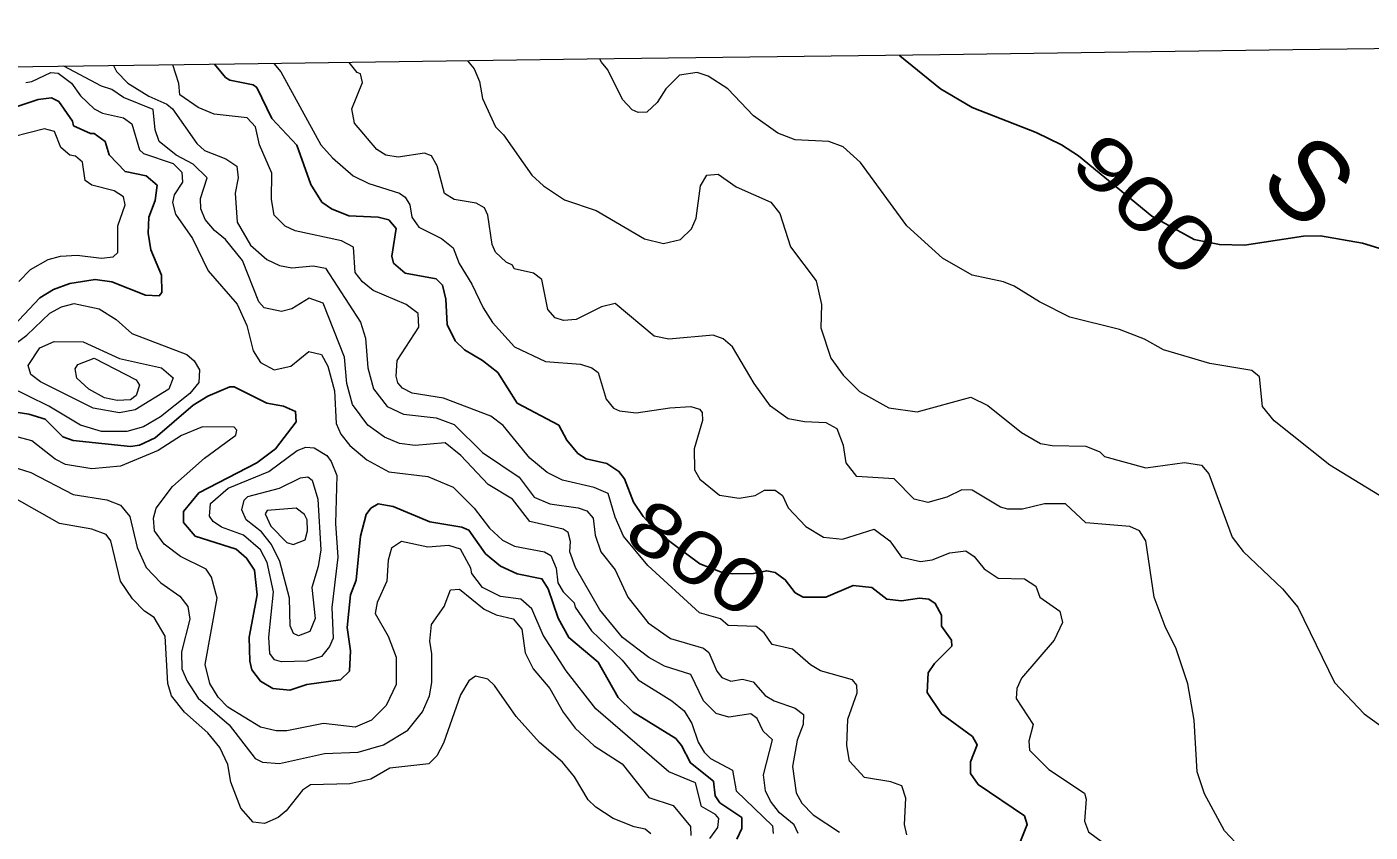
# Model space of a CAD drawing. Extents: x 265 to 291.4, y 7731.5 to 7759.6.
# Drawn here: x 269.974 to 272.004, y 7758.137 to 7759.355 of the extents above; entities that cross this region are included whole.
import ezdxf
from ezdxf.enums import TextEntityAlignment as Align

# ---------------------------------------------------------------- set-up
doc = ezdxf.new("R2010")
doc.units = 0
doc.header["$LTSCALE"] = 0.032
for name, color, linetype, lineweight in [('1', 7, 'Continuous', 25), ('2', 7, 'Continuous', 13), ('61', 7, 'Continuous', 13), ('63', 7, 'Continuous', 25)]:
    doc.layers.add(name, color=color, linetype=linetype, lineweight=lineweight)

msp = doc.modelspace()

# ---------------------------------------------------------------- linework, layer by layer
at = {"layer": '1'}
for points in [[(272.0439, 7759.0121), (271.993, 7759.028), (271.9294, 7759.0392), (271.9039, 7759.0384), (271.8148, 7759.0249), (271.7766, 7759.0257), (271.7384, 7759.0336), (271.6747, 7759.0689), (271.5638, 7759.1599), (271.5379, 7759.1765), (271.4998, 7759.1951), (271.4028, 7759.2333), (271.355, 7759.2611), (271.2938, 7759.3113), (271.293, 7759.3121)], [(270.2581, 7759.2984), (270.2747, 7759.2786), (270.2811, 7759.2746), (270.3161, 7759.2675), (270.3217, 7759.2635), (270.3447, 7759.2166), (270.3821, 7759.176), (270.4036, 7759.1164), (270.4203, 7759.0901), (270.4346, 7759.0797), (270.4609, 7759.0694), (270.5054, 7759.067), (270.5213, 7759.063), (270.5325, 7759.0503), (270.5261, 7759.0082), (270.5285, 7758.9978), (270.546, 7758.9827), (270.5929, 7758.9739), (270.6025, 7758.9644), (270.6073, 7758.943), (270.6096, 7758.9048), (270.6216, 7758.8801), (270.6359, 7758.8666), (270.663, 7758.8506), (270.686, 7758.8324), (270.7154, 7758.7862), (270.7783, 7758.7528), (270.7902, 7758.7298), (270.8069, 7758.7099), (270.8197, 7758.7019), (270.8507, 7758.6947), (270.869, 7758.6828), (270.8777, 7758.6717), (270.8913, 7758.6364), (270.9058, 7758.6145), (270.9283, 7758.59), (270.9913, 7758.543), (271.0224, 7758.531), (271.0409, 7758.5277), (271.0726, 7758.5285), (271.0925, 7758.5325), (271.1052, 7758.5301), (271.1204, 7758.5189), (271.1355, 7758.4991), (271.1474, 7758.4927), (271.1816, 7758.4927), (271.223, 7758.5102), (271.2516, 7758.507), (271.2739, 7758.4895), (271.2962, 7758.4871), (271.3232, 7758.4911), (271.3375, 7758.4895), (271.3471, 7758.4831), (271.3566, 7758.4656), (271.3566, 7758.449), (271.3717, 7758.4275), (271.3725, 7758.4187), (271.3463, 7758.3925), (271.3367, 7758.3782), (271.3351, 7758.3487), (271.3566, 7758.3161), (271.4035, 7758.2819), (271.4107, 7758.2692), (271.4003, 7758.2437), (271.4003, 7758.2262), (271.4123, 7758.2095), (271.4823, 7758.1618), (271.4863, 7758.1491), (271.4759, 7758.1236)], [(270.1713, 7759.1156), (270.1546, 7759.1299), (270.1228, 7759.1362), (270.0989, 7759.1617), (270.0926, 7759.1816), (270.0759, 7759.1935), (270.0703, 7759.1935), (270.0448, 7759.2055), (270.0433, 7759.2126), (270.0226, 7759.2421), (270.0114, 7759.2476), (269.9916, 7759.2452), (269.9582, 7759.2341)], [(270.1785, 7758.9533), (270.1777, 7758.9795), (270.1618, 7759.0177), (270.1578, 7759.0432), (270.1586, 7759.067), (270.1681, 7759.0925), (270.1713, 7759.1156)], [(269.9383, 7758.8865), (269.9939, 7758.9453), (270.0146, 7758.958), (270.0393, 7758.9668), (270.0775, 7758.9732), (270.1029, 7758.9692), (270.1538, 7758.9493), (270.1745, 7758.9485), (270.1785, 7758.9533)], [(271.0471, 7758.1268), (271.0551, 7758.1427), (271.0551, 7758.1594), (271.0217, 7758.1816), (271.0145, 7758.192), (271.0121, 7758.2143), (270.9771, 7758.2421), (270.9636, 7758.2684), (270.9549, 7758.2787), (270.8905, 7758.3185), (270.8682, 7758.3408), (270.8379, 7758.3941), (270.7934, 7758.4315), (270.7775, 7758.4609), (270.7624, 7758.5054), (270.7528, 7758.5205), (270.7155, 7758.5277), (270.69, 7758.5396), (270.6677, 7758.5579), (270.6423, 7758.5937), (270.6319, 7758.5985), (270.5834, 7758.6064), (270.5277, 7758.6295), (270.5054, 7758.6335), (270.4943, 7758.6271), (270.4871, 7758.6176), (270.4784, 7758.585), (270.472, 7758.5182), (270.4633, 7758.4959), (270.4585, 7758.4466), (270.4633, 7758.4116), (270.4617, 7758.3805), (270.4482, 7758.3678), (270.3973, 7758.3606), (270.3718, 7758.3519), (270.3463, 7758.3543), (270.3272, 7758.3654), (270.3145, 7758.3829), (270.3113, 7758.3957), (270.3105, 7758.4323), (270.3225, 7758.4959), (270.3185, 7758.5333), (270.3065, 7758.5516), (270.2906, 7758.5651), (270.2286, 7758.5849), (270.2111, 7758.6056), (270.2111, 7758.6224), (270.2342, 7758.6502), (270.3217, 7758.6955), (270.3503, 7758.717), (270.3813, 7758.7576), (270.3805, 7758.7735), (270.3623, 7758.7814), (270.3368, 7758.7862), (270.2875, 7758.8109), (270.2811, 7758.8109), (270.2477, 7758.7966), (270.2254, 7758.783), (270.1682, 7758.7337), (270.1443, 7758.7226), (270.1308, 7758.7202), (270.0441, 7758.7297), (270.0289, 7758.7353), (270.0019, 7758.7616), (269.9772, 7758.7695), (269.9088, 7758.7799)]]:
    msp.add_lwpolyline(points, dxfattribs=at)
at = {"layer": '2'}
for points in [[(270.1029, 7759.2603), (270.087, 7759.2651), (270.0304, 7759.2954)], [(270.1051, 7759.2964), (270.11, 7759.2876), (270.1268, 7759.2699), (270.1586, 7759.25), (270.1857, 7759.2381), (270.1944, 7759.2309), (270.231, 7759.1784), (270.2429, 7759.1681), (270.2748, 7759.1553), (270.2914, 7759.1442), (270.2938, 7759.1267), (270.2891, 7759.1036), (270.2922, 7759.0599), (270.3121, 7759.0249), (270.3368, 7759.0034), (270.3559, 7758.9939), (270.375, 7758.9907), (270.4068, 7758.9938), (270.4259, 7758.9899), (270.4784, 7758.9087), (270.4863, 7758.8841), (270.4895, 7758.8395), (270.4983, 7758.8077), (270.519, 7758.7807), (270.5436, 7758.7695), (270.593, 7758.764), (270.62, 7758.7536), (270.663, 7758.7115), (270.7186, 7758.6741), (270.7409, 7758.6438), (270.7648, 7758.6335), (270.8077, 7758.6279), (270.8205, 7758.6232), (270.83, 7758.612), (270.8332, 7758.5866), (270.8419, 7758.5611), (270.8634, 7758.5341), (270.8825, 7758.4927), (270.9135, 7758.4537), (270.9469, 7758.4299), (270.9971, 7758.4155), (271.005, 7758.4092), (271.0169, 7758.3805), (271.0249, 7758.371), (271.0384, 7758.3654), (271.0559, 7758.3686), (271.0718, 7758.3646), (271.0901, 7758.3439), (271.1037, 7758.336), (271.1355, 7758.3249), (271.1482, 7758.3153), (271.1474, 7758.3002), (271.1386, 7758.2763), (271.1315, 7758.2366), (271.1371, 7758.1968), (271.1458, 7758.1809), (271.1625, 7758.1634), (271.2023, 7758.1371)], [(270.3257, 7759.1768), (270.3201, 7759.2039), (270.3074, 7759.2174), (270.2573, 7759.223), (270.2334, 7759.2333), (270.2055, 7759.2524), (270.2039, 7759.2691), (270.1951, 7759.2976)], [(270.3477, 7759.2996), (270.3579, 7759.287), (270.4187, 7759.1768), (270.4362, 7759.1569), (270.4673, 7759.1299), (270.4911, 7759.1179), (270.5373, 7759.1036), (270.546, 7759.0973), (270.5532, 7759.0861), (270.5563, 7759.067), (270.5667, 7759.0519), (270.6009, 7759.0352), (270.6184, 7759.0209), (270.6279, 7758.997), (270.647, 7758.966), (270.6637, 7758.9302), (270.6781, 7758.9079), (270.7115, 7758.8713), (270.7584, 7758.8491), (270.8109, 7758.8451), (270.8284, 7758.8395), (270.838, 7758.8324), (270.8499, 7758.7918), (270.861, 7758.7783), (270.8698, 7758.7743), (270.8952, 7758.7711), (270.9461, 7758.7791), (270.978, 7758.7807), (270.9907, 7758.7767), (270.9947, 7758.7719), (270.9955, 7758.76), (270.9827, 7758.717), (270.9835, 7758.6852), (270.9915, 7758.6709), (271.0209, 7758.647), (271.0511, 7758.6422), (271.075, 7758.6462), (271.0893, 7758.6542), (271.1052, 7758.6542), (271.1164, 7758.6462), (271.1251, 7758.6279), (271.1514, 7758.5993), (271.1784, 7758.5834), (271.2071, 7758.5802), (271.2548, 7758.5953), (271.2787, 7758.5778), (271.2962, 7758.5532), (271.3248, 7758.5468), (271.3423, 7758.5492), (271.3693, 7758.5595), (271.3932, 7758.5627), (271.4059, 7758.5539), (271.421, 7758.5357), (271.4425, 7758.5213), (271.4823, 7758.5205), (271.499, 7758.5094), (271.5054, 7758.4927), (271.5356, 7758.4712), (271.5396, 7758.4545), (271.5268, 7758.4275), (271.4775, 7758.3702), (271.4704, 7758.3543), (271.4696, 7758.3392), (271.495, 7758.3002), (271.4887, 7758.2747), (271.4895, 7758.2612), (271.5189, 7758.2318), (271.573, 7758.196), (271.5754, 7758.1872), (271.573, 7758.1538), (271.5786, 7758.1379), (271.6, 7758.122)], [(270.6661, 7759.0814), (270.6534, 7759.0885), (270.62, 7759.0941), (270.6057, 7759.1028), (270.5945, 7759.145), (270.5858, 7759.1601), (270.5754, 7759.1641), (270.5357, 7759.1577), (270.5166, 7759.1609), (270.5031, 7759.1697), (270.4696, 7759.2094), (270.4657, 7759.2309), (270.4816, 7759.2707), (270.4784, 7759.2842), (270.4736, 7759.2858), (270.4615, 7759.3011)], [(270.6401, 7759.3035), (270.6502, 7759.2914), (270.6582, 7759.2723), (270.6629, 7759.2468), (270.6828, 7759.2039), (270.6948, 7759.1919), (270.7377, 7759.1307), (270.7552, 7759.1148), (270.787, 7759.0933), (270.8348, 7759.0774), (270.908, 7759.0344), (270.9366, 7759.0273), (270.9621, 7759.0336), (270.9787, 7759.0495), (270.9859, 7759.0655), (270.9923, 7759.1148), (271.0018, 7759.1307), (271.0193, 7759.1323), (271.0464, 7759.1132), (271.0989, 7759.0901), (271.1124, 7759.0726), (271.1283, 7759.0225), (271.1673, 7758.9708), (271.1752, 7758.935), (271.1744, 7758.9), (271.1896, 7758.8539), (271.2078, 7758.8284), (271.2325, 7758.8037), (271.2771, 7758.7791), (271.32, 7758.7727), (271.4012, 7758.795), (271.4266, 7758.7823), (271.4775, 7758.7417), (271.5062, 7758.725), (271.5237, 7758.7218), (271.5746, 7758.721), (271.5961, 7758.7123), (271.6032, 7758.7055), (271.6653, 7758.6884), (271.7241, 7758.6963), (271.7496, 7758.6924), (271.7607, 7758.6789), (271.7957, 7758.5834), (271.8124, 7758.5619), (271.8721, 7758.5054), (271.8951, 7758.4776), (271.9508, 7758.3638), (271.9954, 7758.3161), (272.1052, 7758.2373)], [(272.055, 7758.624), (271.9437, 7758.6924), (271.8594, 7758.7592), (271.8419, 7758.7807), (271.8371, 7758.826), (271.8259, 7758.8356), (271.7623, 7758.8459), (271.6923, 7758.8666), (271.6637, 7758.8825), (271.6255, 7758.8976), (271.5507, 7758.9159), (271.5046, 7758.939), (271.4664, 7758.9628), (271.4505, 7758.9692), (271.4028, 7758.9795), (271.3582, 7759.005), (271.3041, 7759.0543), (271.2341, 7759.1498), (271.2079, 7759.1736), (271.1864, 7759.1816), (271.1355, 7759.184), (271.1092, 7759.1943), (271.0726, 7759.2206), (271.0336, 7759.2611), (271.0042, 7759.2802), (270.9875, 7759.2858), (270.9605, 7759.2818), (270.9398, 7759.2611), (270.927, 7759.2405), (270.9111, 7759.2261), (270.8984, 7759.2253), (270.8889, 7759.2293), (270.8745, 7759.2452), (270.8523, 7759.2898), (270.8427, 7759.3017), (270.8402, 7759.3061)], [(269.9725, 7759.2707), (269.982, 7759.2723), (270.0107, 7759.2858), (270.0218, 7759.285), (270.0417, 7759.2699), (270.0552, 7759.2508), (270.0759, 7759.2309), (270.0886, 7759.2245), (270.1204, 7759.2174), (270.1332, 7759.2086), (270.1443, 7759.1689), (270.1507, 7759.1633), (270.1952, 7759.1482), (270.2087, 7759.1355), (270.2095, 7759.1203), (270.1968, 7759.1012), (270.1944, 7759.0893), (270.1992, 7759.0718), (270.2246, 7759.0352), (270.2485, 7758.9859), (270.2922, 7758.9358), (270.3066, 7758.9032), (270.3161, 7758.865), (270.3272, 7758.8475), (270.3479, 7758.8363), (270.3734, 7758.8419), (270.4004, 7758.8642), (270.4195, 7758.8594), (270.4291, 7758.8419), (270.4394, 7758.8045), (270.4418, 7758.7552), (270.449, 7758.7393), (270.4625, 7758.7218), (270.4879, 7758.7003), (270.5214, 7758.682), (270.5802, 7758.6749), (270.6184, 7758.6589), (270.6502, 7758.6271), (270.6733, 7758.5969), (270.6932, 7758.5786), (270.7115, 7758.5699), (270.7568, 7758.5611), (270.7664, 7758.5555), (270.7743, 7758.5365), (270.7767, 7758.5142), (270.7846, 7758.5007), (270.8014, 7758.484), (270.8029, 7758.4776), (270.8276, 7758.4418), (270.8738, 7758.3972), (270.8984, 7758.3678), (270.9493, 7758.336), (270.9676, 7758.3209), (270.9795, 7758.3018), (270.9891, 7758.2732), (270.9978, 7758.258), (271.0074, 7758.2485), (271.0408, 7758.231), (271.0464, 7758.2), (271.1013, 7758.1467), (271.1021, 7758.1355)], [(271.1402, 7758.1355), (271.1339, 7758.1483), (271.1116, 7758.1665), (271.0981, 7758.1841), (271.0909, 7758.2), (271.0877, 7758.2238), (271.1013, 7758.2771), (271.0869, 7758.2899), (271.0782, 7758.3089), (271.0686, 7758.3161), (271.0352, 7758.3113), (271.0161, 7758.3169), (270.997, 7758.336), (270.978, 7758.3758), (270.9382, 7758.3885), (270.9143, 7758.4012), (270.8745, 7758.4314), (270.8403, 7758.4736), (270.8037, 7758.5373), (270.795, 7758.5611), (270.7958, 7758.577), (270.7926, 7758.5905), (270.7846, 7758.5953), (270.7345, 7758.6072), (270.7083, 7758.6407), (270.6717, 7758.6629), (270.6303, 7758.7067), (270.6065, 7758.7258), (270.5611, 7758.7218), (270.5373, 7758.725), (270.515, 7758.7345), (270.4895, 7758.7528), (270.4665, 7758.7839), (270.4577, 7758.8157), (270.4545, 7758.8554), (270.4219, 7758.9374), (270.4012, 7758.9445), (270.375, 7758.9286), (270.3591, 7758.9246), (270.3328, 7758.9302), (270.3249, 7758.939), (270.3002, 7759.0018), (270.2747, 7759.0336), (270.258, 7759.0471), (270.2437, 7759.0639), (270.2374, 7759.0798), (270.2366, 7759.0957), (270.2469, 7759.1267), (270.2254, 7759.1474), (270.2, 7759.1609), (270.1745, 7759.1816), (270.1682, 7759.1991), (270.165, 7759.2301), (270.1204, 7759.2484), (270.1029, 7759.2603)], [(269.9621, 7758.97), (269.9796, 7758.9883), (270.0067, 7759.0034), (270.025, 7759.0082), (270.0504, 7759.0098), (270.087, 7759.005), (270.1045, 7759.0074), (270.1117, 7759.0137), (270.1117, 7759.0543), (270.1228, 7759.0861), (270.1204, 7759.0981), (270.1061, 7759.1068), (270.0727, 7759.1156), (270.0624, 7759.1227), (270.0584, 7759.1506), (270.048, 7759.1593), (270.0393, 7759.1609), (270.0258, 7759.1728), (270.0162, 7759.1967), (270.0011, 7759.2007), (269.9534, 7759.1887)], [(270.4498, 7759.0312), (270.3798, 7759.0464), (270.3646, 7759.0535), (270.3479, 7759.0702), (270.344, 7759.0941), (270.3447, 7759.1339), (270.3257, 7759.1768)], [(270.7107, 7758.9891), (270.7083, 7758.9947), (270.6987, 7758.9994), (270.6828, 7759.0145), (270.6773, 7759.0257), (270.6709, 7759.0702), (270.6661, 7759.0814)], [(271.3041, 7758.1331), (271.3009, 7758.1491), (271.3025, 7758.1888), (271.2969, 7758.2071), (271.2802, 7758.2135), (271.2405, 7758.2198), (271.2174, 7758.2445), (271.2134, 7758.2684), (271.215, 7758.3082), (271.2293, 7758.3479), (271.2285, 7758.3598), (271.2222, 7758.3678), (271.1737, 7758.3813), (271.1585, 7758.3901), (271.1315, 7758.4139), (271.1005, 7758.4211), (271.0885, 7758.4386), (271.0766, 7758.4481), (271.0344, 7758.4497), (271.0225, 7758.4601), (270.9907, 7758.4688), (270.9127, 7758.5404), (270.876, 7758.5849), (270.8634, 7758.6136), (270.8531, 7758.6494), (270.8316, 7758.6582), (270.7839, 7758.6693), (270.7608, 7758.6812), (270.7345, 7758.7027), (270.694, 7758.752), (270.6757, 7758.7663), (270.6041, 7758.7934), (270.5564, 7758.8013), (270.542, 7758.8085), (270.5349, 7758.8165), (270.5325, 7758.8268), (270.5341, 7758.8507), (270.5667, 7758.9008), (270.5659, 7758.9215), (270.5476, 7758.935), (270.4975, 7758.9565), (270.4816, 7758.9692), (270.4704, 7758.9835), (270.468, 7759.0217), (270.4498, 7759.0312)], [(271.8188, 7758.1029), (271.7846, 7758.1395), (271.7543, 7758.1952), (271.7432, 7758.2286), (271.7384, 7758.3066), (271.7289, 7758.3614), (271.7114, 7758.4147), (271.6947, 7758.4482), (271.678, 7758.4927), (271.6653, 7758.5778), (271.6557, 7758.5929), (271.6414, 7758.5993), (271.5746, 7758.6049), (271.5443, 7758.6335), (271.5125, 7758.6335), (271.4791, 7758.6255), (271.4568, 7758.6255), (271.4457, 7758.6287), (271.4028, 7758.6542), (271.3876, 7758.655), (271.3646, 7758.6438), (271.3359, 7758.6359), (271.3153, 7758.6407), (271.285, 7758.6717), (271.2285, 7758.6749), (271.2126, 7758.6956), (271.2086, 7758.7218), (271.1991, 7758.7473), (271.1824, 7758.756), (271.1498, 7758.7576), (271.1251, 7758.7624), (271.098, 7758.7814), (271.0734, 7758.8157), (271.0408, 7758.8714), (271.0265, 7758.8833), (271.0114, 7758.8888), (270.9446, 7758.8825), (270.9223, 7758.8873), (270.8634, 7758.9366), (270.8427, 7758.9318), (270.8045, 7758.9127), (270.7855, 7758.9111), (270.7727, 7758.9151), (270.7616, 7758.9278), (270.7528, 7758.9732), (270.7401, 7758.9827), (270.7107, 7758.9891)], [(270.2899, 7758.7377), (270.2914, 7758.7449), (270.2875, 7758.7496), (270.2398, 7758.7504), (270.2079, 7758.7369), (270.1729, 7758.7146), (270.1157, 7758.6908)], [(270.1157, 7758.6908), (270.0727, 7758.6868), (270.0329, 7758.6932), (270.017, 7758.7011), (269.982, 7758.729), (269.9613, 7758.7345)], [(271.0066, 7758.1276), (271.0185, 7758.1443), (271.0201, 7758.1578), (271.0153, 7758.1642), (270.9939, 7758.1761), (270.9851, 7758.2119), (270.9445, 7758.2286), (270.834, 7758.324), (270.7894, 7758.3813), (270.7544, 7758.4354), (270.7377, 7758.4752), (270.721, 7758.4895), (270.69, 7758.4935), (270.6629, 7758.507), (270.647, 7758.5285), (270.6455, 7758.5364), (270.6295, 7758.5651), (270.612, 7758.5707), (270.5802, 7758.5683), (270.5404, 7758.577), (270.5253, 7758.5667), (270.5205, 7758.5484), (270.5182, 7758.5166), (270.5038, 7758.4848), (270.5007, 7758.468), (270.5205, 7758.4338), (270.5325, 7758.402), (270.5325, 7758.3607), (270.5174, 7758.3288), (270.4951, 7758.3066), (270.4704, 7758.2962), (270.4227, 7758.3018), (270.367, 7758.2906), (270.3511, 7758.2906), (270.3273, 7758.2962), (270.2779, 7758.3264), (270.2636, 7758.3416), (270.2509, 7758.3622), (270.2437, 7758.3909), (270.262, 7758.4911), (270.2533, 7758.5229), (270.2453, 7758.5349), (270.2063, 7758.5539), (270.1817, 7758.573), (270.1674, 7758.5929), (270.1658, 7758.612), (270.1697, 7758.6271), (270.1944, 7758.6598), (270.2429, 7758.7027), (270.2899, 7758.7377)], [(269.9518, 7758.69), (269.9804, 7758.6812), (270.0441, 7758.6478), (270.095, 7758.6399), (270.1157, 7758.6319), (270.13, 7758.6144), (270.1411, 7758.5675), (270.1546, 7758.5373), (270.1769, 7758.5142), (270.2055, 7758.4943), (270.2175, 7758.4784), (270.2207, 7758.4593), (270.2079, 7758.41), (270.2087, 7758.3845), (270.2167, 7758.3654), (270.2334, 7758.34), (270.2803, 7758.2994), (270.3193, 7758.2485), (270.3304, 7758.2429), (270.3559, 7758.2413), (270.4243, 7758.2564), (270.4752, 7758.258), (270.5134, 7758.2692), (270.55, 7758.2914), (270.5723, 7758.3193), (270.5826, 7758.3432), (270.5866, 7758.3638), (270.5866, 7758.4068), (270.5834, 7758.4259), (270.5858, 7758.4513), (270.6049, 7758.4784), (270.6144, 7758.5038), (270.628, 7758.5046), (270.6653, 7758.4744), (270.6836, 7758.4657), (270.7091, 7758.4601), (270.7226, 7758.4442), (270.7274, 7758.4084), (270.7393, 7758.3845), (270.7648, 7758.3543), (270.7846, 7758.3185), (270.8029, 7758.2946), (270.8316, 7758.2676), (270.8738, 7758.2405), (270.9143, 7758.1896), (270.9509, 7758.1777), (270.9772, 7758.1459), (270.978, 7758.1323)], [(270.9175, 7758.1347), (270.9088, 7758.1419), (270.8921, 7758.1451), (270.8602, 7758.1578), (270.834, 7758.1753), (270.8228, 7758.1864), (270.8021, 7758.2207), (270.7838, 7758.2429), (270.7489, 7758.2731), (270.7139, 7758.3121), (270.6812, 7758.3591), (270.6709, 7758.3686), (270.6526, 7758.3734), (270.6423, 7758.3662), (270.6295, 7758.3447), (270.6041, 7758.2716), (270.5937, 7758.2525), (270.5818, 7758.2405), (270.5229, 7758.2342), (270.4943, 7758.2175), (270.4625, 7758.2103), (270.4028, 7758.2087), (270.3909, 7758.2007), (270.3662, 7758.1697), (270.3543, 7758.1594), (270.3336, 7758.1506), (270.3161, 7758.1522), (270.2978, 7758.1737), (270.2827, 7758.2127), (270.2779, 7758.2397), (270.266, 7758.2652), (270.2477, 7758.2875), (270.2127, 7758.3185), (270.1928, 7758.3432), (270.1872, 7758.3622), (270.1833, 7758.4338), (270.1665, 7758.4617), (270.1522, 7758.4712), (270.1339, 7758.4903), (270.1157, 7758.5166), (270.1013, 7758.5778), (270.0942, 7758.5874), (270.0727, 7758.5953), (270.0234, 7758.6041), (269.9518, 7758.6446)]]:
    msp.add_lwpolyline(points, dxfattribs=at)
for points in [[(270.1332, 7758.8912), (270.2159, 7758.8594), (270.227, 7758.8499), (270.235, 7758.8364), (270.2342, 7758.8173), (270.2207, 7758.8005), (270.1761, 7758.7655), (270.1507, 7758.7504), (270.1252, 7758.7433), (270.087, 7758.7433), (270.0552, 7758.7528), (270.0075, 7758.7815), (269.9462, 7758.8117), (269.9239, 7758.8284), (269.9216, 7758.8419), (269.9295, 7758.8554), (269.9741, 7758.8888), (270.0091, 7758.9223), (270.0266, 7758.9318), (270.0457, 7758.9366), (270.0838, 7758.9286), (270.1093, 7758.9127)], [(270.1144, 7758.8536), (270.1777, 7758.8395), (270.1952, 7758.8244), (270.1888, 7758.8069), (270.1379, 7758.7759), (270.1141, 7758.7711), (270.0743, 7758.7783), (269.9947, 7758.818), (269.9804, 7758.8292), (269.9764, 7758.8427), (269.9939, 7758.8698), (270.0154, 7758.8793), (270.0592, 7758.8785)], [(270.1395, 7758.8212), (270.1443, 7758.8133), (270.1395, 7758.7974), (270.1308, 7758.791), (270.1109, 7758.7902), (270.0918, 7758.7942), (270.0679, 7758.8069), (270.0496, 7758.8236), (270.0472, 7758.8379), (270.0512, 7758.8443), (270.0759, 7758.8538)], [(270.4344, 7758.6976), (270.4426, 7758.6764), (270.441, 7758.6041), (270.4442, 7758.5532), (270.4354, 7758.4768), (270.437, 7758.4307), (270.4315, 7758.4179), (270.4195, 7758.4028), (270.3973, 7758.3956), (270.3591, 7758.3948), (270.3487, 7758.398), (270.3416, 7758.4076), (270.34, 7758.4323), (270.3471, 7758.5007), (270.3376, 7758.5452), (270.3272, 7758.5643), (270.3018, 7758.5866), (270.2684, 7758.5985), (270.2557, 7758.6072), (270.2501, 7758.6152), (270.2517, 7758.6343), (270.2787, 7758.6574), (270.34, 7758.6828), (270.3829, 7758.7146), (270.3957, 7758.7194), (270.4084, 7758.7186), (270.4275, 7758.7067)], [(270.3992, 7758.6747), (270.4055, 7758.6694), (270.414, 7758.6407), (270.4187, 7758.5643), (270.4148, 7758.5388), (270.4052, 7758.507), (270.41, 7758.4604), (270.402, 7758.4408), (270.3848, 7758.4342), (270.3775, 7758.4375), (270.3722, 7758.4495), (270.371, 7758.4911), (270.3567, 7758.5468), (270.3439, 7758.5723), (270.3288, 7758.5913), (270.3058, 7758.6096), (270.2994, 7758.6248), (270.3026, 7758.6391), (270.3081, 7758.6446), (270.3559, 7758.6574), (270.3877, 7758.6733)], [(270.3947, 7758.5795), (270.3987, 7758.5927), (270.398, 7758.6096), (270.3941, 7758.6176), (270.3814, 7758.6271), (270.3376, 7758.6239), (270.3344, 7758.6184), (270.3432, 7758.6001), (270.367, 7758.5754), (270.3766, 7758.5722)]]:
    msp.add_lwpolyline(points, close=True, dxfattribs=at)
at = {"layer": '63', "lineweight": 13}
msp.add_lwpolyline([(274.5533, 7759.355), (274.0201, 7759.348), (273.4869, 7759.341), (272.9538, 7759.334), (272.4206, 7759.327), (271.8874, 7759.32), (271.3543, 7759.3129), (270.8211, 7759.3059), (270.2879, 7759.2988), (269.7547, 7759.2917), (269.2216, 7759.2846), (268.6884, 7759.2775), (268.1552, 7759.2703), (267.622, 7759.2632), (267.0888, 7759.256), (266.5557, 7759.2488), (266.0225, 7759.2416), (265.4893, 7759.2344), (264.9561, 7759.2271)], dxfattribs=at)

# ---------------------------------------------------------------- texts
at = {"layer": '61'}
for s, rotation, width, p in [('900', 315.876, 1.4, (271.6371, 7759.058)), ('800', 326.889, 1.25, (270.966, 7758.5187))]:
    msp.add_text(s, height=0.08, rotation=rotation, dxfattribs=dict(at, width=width)).set_placement(p, align=Align.CENTER)
msp.add_text('S', height=0.12, rotation=315.805, dxfattribs=at).set_placement((271.8711, 7759.0801), align=Align.CENTER)

doc.saveas('drawing.dxf')
